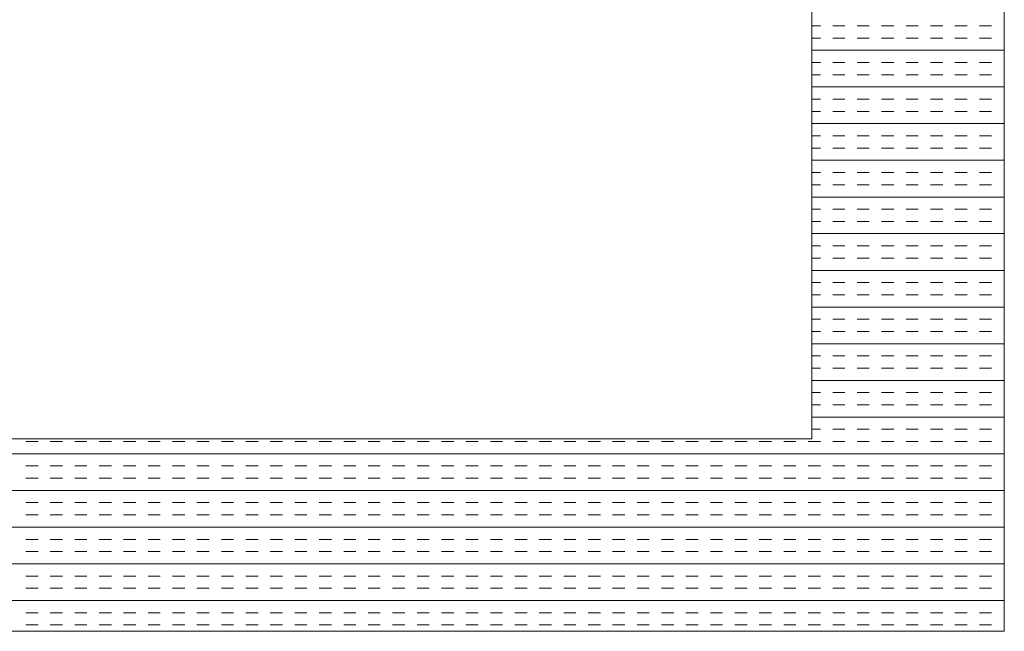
# Model space of a CAD drawing. Extents: x 3940905 to 4145695, y 925352 to 1109797.
# Tile 287 of 656: x 3980365 to 3980621, y 1099910 to 1100069. Entities that reach past the tile are written whole.
import ezdxf

# ---------------------------------------------------------------- set-up
doc = ezdxf.new("R2010")
doc.units = 0
doc.header["$LTSCALE"] = 750
doc.header["$MEASUREMENT"] = 0
doc.layers.add('CKD Equipments', color=252, linetype='CONTINUOUS', lineweight=0)

msp = doc.modelspace()

# ---------------------------------------------------------------- linework, layer by layer
at = {"layer": 'CKD Equipments'}
for p, q in [((3980620.61, 1099910.1), (3980620.61, 1100610.1)), ((3980570.61, 1099960.1), (3980570.61, 1100560.1)), ((3979852.61, 1099960.1), (3980570.61, 1099960.1)), ((3979802.61, 1099910.1), (3980620.61, 1099910.1))]:
    msp.add_line(p, q, dxfattribs=at)
at = {"layer": 'CKD Equipments', "color": 4, "linetype": 'Continuous'}
for p, q in [((3980570.61, 1100067.33), (3980572.85, 1100067.33)), ((3980576.03, 1100067.33), (3980579.2, 1100067.33)), ((3980582.38, 1100067.33), (3980585.55, 1100067.33)), ((3980588.73, 1100067.33), (3980591.9, 1100067.33)), ((3980595.08, 1100067.33), (3980598.25, 1100067.33)), ((3980601.43, 1100067.33), (3980604.6, 1100067.33)), ((3980607.78, 1100067.33), (3980610.95, 1100067.33)), ((3980614.13, 1100067.33), (3980617.3, 1100067.33)), ((3980620.48, 1100067.33), (3980620.61, 1100067.33)), ((3980570.61, 1100064.16), (3980572.85, 1100064.16)), ((3980576.03, 1100064.16), (3980579.2, 1100064.16)), ((3980582.38, 1100064.16), (3980585.55, 1100064.16)), ((3980588.73, 1100064.16), (3980591.9, 1100064.16)), ((3980595.08, 1100064.16), (3980598.25, 1100064.16)), ((3980601.43, 1100064.16), (3980604.6, 1100064.16)), ((3980607.78, 1100064.16), (3980610.95, 1100064.16)), ((3980614.13, 1100064.16), (3980617.3, 1100064.16)), ((3980620.48, 1100064.16), (3980620.61, 1100064.16)), ((3980570.61, 1100060.98), (3980620.61, 1100060.98)), ((3980570.61, 1100057.81), (3980572.85, 1100057.81)), ((3980576.03, 1100057.81), (3980579.2, 1100057.81)), ((3980582.38, 1100057.81), (3980585.55, 1100057.81)), ((3980588.73, 1100057.81), (3980591.9, 1100057.81)), ((3980595.08, 1100057.81), (3980598.25, 1100057.81)), ((3980601.43, 1100057.81), (3980604.6, 1100057.81)), ((3980607.78, 1100057.81), (3980610.95, 1100057.81)), ((3980614.13, 1100057.81), (3980617.3, 1100057.81)), ((3980620.48, 1100057.81), (3980620.61, 1100057.81)), ((3980570.61, 1100054.63), (3980572.85, 1100054.63)), ((3980576.03, 1100054.63), (3980579.2, 1100054.63)), ((3980582.38, 1100054.63), (3980585.55, 1100054.63)), ((3980588.73, 1100054.63), (3980591.9, 1100054.63)), ((3980595.08, 1100054.63), (3980598.25, 1100054.63)), ((3980601.43, 1100054.63), (3980604.6, 1100054.63)), ((3980607.78, 1100054.63), (3980610.95, 1100054.63)), ((3980614.13, 1100054.63), (3980617.3, 1100054.63)), ((3980620.48, 1100054.63), (3980620.61, 1100054.63)), ((3980570.61, 1100051.46), (3980620.61, 1100051.46)), ((3980570.61, 1100048.28), (3980572.85, 1100048.28)), ((3980576.03, 1100048.28), (3980579.2, 1100048.28)), ((3980582.38, 1100048.28), (3980585.55, 1100048.28)), ((3980588.73, 1100048.28), (3980591.9, 1100048.28)), ((3980595.08, 1100048.28), (3980598.25, 1100048.28)), ((3980601.43, 1100048.28), (3980604.6, 1100048.28)), ((3980607.78, 1100048.28), (3980610.95, 1100048.28)), ((3980614.13, 1100048.28), (3980617.3, 1100048.28)), ((3980620.48, 1100048.28), (3980620.61, 1100048.28)), ((3980570.61, 1100045.11), (3980572.85, 1100045.11)), ((3980576.03, 1100045.11), (3980579.2, 1100045.11)), ((3980582.38, 1100045.11), (3980585.55, 1100045.11)), ((3980588.73, 1100045.11), (3980591.9, 1100045.11)), ((3980595.08, 1100045.11), (3980598.25, 1100045.11)), ((3980601.43, 1100045.11), (3980604.6, 1100045.11)), ((3980607.78, 1100045.11), (3980610.95, 1100045.11)), ((3980614.13, 1100045.11), (3980617.3, 1100045.11)), ((3980620.48, 1100045.11), (3980620.61, 1100045.11)), ((3980570.61, 1100041.93), (3980620.61, 1100041.93)), ((3980570.61, 1100038.76), (3980572.85, 1100038.76)), ((3980576.03, 1100038.76), (3980579.2, 1100038.76)), ((3980582.38, 1100038.76), (3980585.55, 1100038.76)), ((3980588.73, 1100038.76), (3980591.9, 1100038.76)), ((3980595.08, 1100038.76), (3980598.25, 1100038.76)), ((3980601.43, 1100038.76), (3980604.6, 1100038.76)), ((3980607.78, 1100038.76), (3980610.95, 1100038.76)), ((3980614.13, 1100038.76), (3980617.3, 1100038.76)), ((3980620.48, 1100038.76), (3980620.61, 1100038.76)), ((3980570.61, 1100035.58), (3980572.85, 1100035.58)), ((3980576.03, 1100035.58), (3980579.2, 1100035.58)), ((3980582.38, 1100035.58), (3980585.55, 1100035.58)), ((3980588.73, 1100035.58), (3980591.9, 1100035.58)), ((3980595.08, 1100035.58), (3980598.25, 1100035.58)), ((3980601.43, 1100035.58), (3980604.6, 1100035.58)), ((3980607.78, 1100035.58), (3980610.95, 1100035.58)), ((3980614.13, 1100035.58), (3980617.3, 1100035.58)), ((3980620.48, 1100035.58), (3980620.61, 1100035.58)), ((3980570.61, 1100032.41), (3980620.61, 1100032.41)), ((3980570.61, 1100029.23), (3980572.85, 1100029.23)), ((3980576.03, 1100029.23), (3980579.2, 1100029.23)), ((3980582.38, 1100029.23), (3980585.55, 1100029.23)), ((3980588.73, 1100029.23), (3980591.9, 1100029.23)), ((3980595.08, 1100029.23), (3980598.25, 1100029.23)), ((3980601.43, 1100029.23), (3980604.6, 1100029.23)), ((3980607.78, 1100029.23), (3980610.95, 1100029.23)), ((3980614.13, 1100029.23), (3980617.3, 1100029.23)), ((3980620.48, 1100029.23), (3980620.61, 1100029.23)), ((3980570.61, 1100026.06), (3980572.85, 1100026.06)), ((3980576.03, 1100026.06), (3980579.2, 1100026.06)), ((3980582.38, 1100026.06), (3980585.55, 1100026.06)), ((3980588.73, 1100026.06), (3980591.9, 1100026.06)), ((3980595.08, 1100026.06), (3980598.25, 1100026.06)), ((3980601.43, 1100026.06), (3980604.6, 1100026.06)), ((3980607.78, 1100026.06), (3980610.95, 1100026.06)), ((3980614.13, 1100026.06), (3980617.3, 1100026.06)), ((3980620.48, 1100026.06), (3980620.61, 1100026.06)), ((3980570.61, 1100022.88), (3980620.61, 1100022.88)), ((3980570.61, 1100019.71), (3980572.85, 1100019.71)), ((3980576.03, 1100019.71), (3980579.2, 1100019.71)), ((3980582.38, 1100019.71), (3980585.55, 1100019.71)), ((3980588.73, 1100019.71), (3980591.9, 1100019.71)), ((3980595.08, 1100019.71), (3980598.25, 1100019.71)), ((3980601.43, 1100019.71), (3980604.6, 1100019.71)), ((3980607.78, 1100019.71), (3980610.95, 1100019.71)), ((3980614.13, 1100019.71), (3980617.3, 1100019.71)), ((3980620.48, 1100019.71), (3980620.61, 1100019.71)), ((3980570.61, 1100016.53), (3980572.85, 1100016.53)), ((3980576.03, 1100016.53), (3980579.2, 1100016.53)), ((3980582.38, 1100016.53), (3980585.55, 1100016.53)), ((3980588.73, 1100016.53), (3980591.9, 1100016.53)), ((3980595.08, 1100016.53), (3980598.25, 1100016.53)), ((3980601.43, 1100016.53), (3980604.6, 1100016.53)), ((3980607.78, 1100016.53), (3980610.95, 1100016.53)), ((3980614.13, 1100016.53), (3980617.3, 1100016.53)), ((3980620.48, 1100016.53), (3980620.61, 1100016.53)), ((3980570.61, 1100013.36), (3980620.61, 1100013.36)), ((3980570.61, 1100010.18), (3980572.85, 1100010.18)), ((3980576.03, 1100010.18), (3980579.2, 1100010.18)), ((3980582.38, 1100010.18), (3980585.55, 1100010.18)), ((3980588.73, 1100010.18), (3980591.9, 1100010.18)), ((3980595.08, 1100010.18), (3980598.25, 1100010.18)), ((3980601.43, 1100010.18), (3980604.6, 1100010.18)), ((3980607.78, 1100010.18), (3980610.95, 1100010.18)), ((3980614.13, 1100010.18), (3980617.3, 1100010.18)), ((3980620.48, 1100010.18), (3980620.61, 1100010.18)), ((3980570.61, 1100007.01), (3980572.85, 1100007.01)), ((3980576.03, 1100007.01), (3980579.2, 1100007.01)), ((3980582.38, 1100007.01), (3980585.55, 1100007.01)), ((3980588.73, 1100007.01), (3980591.9, 1100007.01)), ((3980595.08, 1100007.01), (3980598.25, 1100007.01)), ((3980601.43, 1100007.01), (3980604.6, 1100007.01)), ((3980607.78, 1100007.01), (3980610.95, 1100007.01)), ((3980614.13, 1100007.01), (3980617.3, 1100007.01)), ((3980620.48, 1100007.01), (3980620.61, 1100007.01)), ((3980570.61, 1100003.83), (3980620.61, 1100003.83)), ((3980570.61, 1100000.66), (3980572.85, 1100000.66)), ((3980576.03, 1100000.66), (3980579.2, 1100000.66)), ((3980582.38, 1100000.66), (3980585.55, 1100000.66)), ((3980588.73, 1100000.66), (3980591.9, 1100000.66)), ((3980595.08, 1100000.66), (3980598.25, 1100000.66)), ((3980601.43, 1100000.66), (3980604.6, 1100000.66)), ((3980607.78, 1100000.66), (3980610.95, 1100000.66)), ((3980614.13, 1100000.66), (3980617.3, 1100000.66)), ((3980620.48, 1100000.66), (3980620.61, 1100000.66)), ((3980570.61, 1099997.48), (3980572.85, 1099997.48)), ((3980576.03, 1099997.48), (3980579.2, 1099997.48)), ((3980582.38, 1099997.48), (3980585.55, 1099997.48)), ((3980588.73, 1099997.48), (3980591.9, 1099997.48)), ((3980595.08, 1099997.48), (3980598.25, 1099997.48)), ((3980601.43, 1099997.48), (3980604.6, 1099997.48)), ((3980607.78, 1099997.48), (3980610.95, 1099997.48)), ((3980614.13, 1099997.48), (3980617.3, 1099997.48)), ((3980620.48, 1099997.48), (3980620.61, 1099997.48)), ((3980570.61, 1099994.31), (3980620.61, 1099994.31)), ((3980570.61, 1099991.13), (3980572.85, 1099991.13)), ((3980576.03, 1099991.13), (3980579.2, 1099991.13)), ((3980582.38, 1099991.13), (3980585.55, 1099991.13)), ((3980588.73, 1099991.13), (3980591.9, 1099991.13)), ((3980595.08, 1099991.13), (3980598.25, 1099991.13)), ((3980601.43, 1099991.13), (3980604.6, 1099991.13)), ((3980607.78, 1099991.13), (3980610.95, 1099991.13)), ((3980614.13, 1099991.13), (3980617.3, 1099991.13)), ((3980620.48, 1099991.13), (3980620.61, 1099991.13)), ((3980570.61, 1099987.96), (3980572.85, 1099987.96)), ((3980576.03, 1099987.96), (3980579.2, 1099987.96)), ((3980582.38, 1099987.96), (3980585.55, 1099987.96)), ((3980588.73, 1099987.96), (3980591.9, 1099987.96)), ((3980595.08, 1099987.96), (3980598.25, 1099987.96)), ((3980601.43, 1099987.96), (3980604.6, 1099987.96)), ((3980607.78, 1099987.96), (3980610.95, 1099987.96)), ((3980614.13, 1099987.96), (3980617.3, 1099987.96)), ((3980620.48, 1099987.96), (3980620.61, 1099987.96)), ((3980570.61, 1099984.78), (3980620.61, 1099984.78)), ((3980570.61, 1099981.61), (3980572.85, 1099981.61)), ((3980576.03, 1099981.61), (3980579.2, 1099981.61)), ((3980582.38, 1099981.61), (3980585.55, 1099981.61)), ((3980588.73, 1099981.61), (3980591.9, 1099981.61)), ((3980595.08, 1099981.61), (3980598.25, 1099981.61)), ((3980601.43, 1099981.61), (3980604.6, 1099981.61)), ((3980607.78, 1099981.61), (3980610.95, 1099981.61)), ((3980614.13, 1099981.61), (3980617.3, 1099981.61)), ((3980620.48, 1099981.61), (3980620.61, 1099981.61)), ((3980570.61, 1099978.43), (3980572.85, 1099978.43)), ((3980576.03, 1099978.43), (3980579.2, 1099978.43)), ((3980582.38, 1099978.43), (3980585.55, 1099978.43)), ((3980588.73, 1099978.43), (3980591.9, 1099978.43)), ((3980595.08, 1099978.43), (3980598.25, 1099978.43)), ((3980601.43, 1099978.43), (3980604.6, 1099978.43)), ((3980607.78, 1099978.43), (3980610.95, 1099978.43)), ((3980614.13, 1099978.43), (3980617.3, 1099978.43)), ((3980620.48, 1099978.43), (3980620.61, 1099978.43)), ((3980570.61, 1099975.26), (3980620.61, 1099975.26)), ((3980570.61, 1099972.08), (3980572.85, 1099972.08)), ((3980576.03, 1099972.08), (3980579.2, 1099972.08)), ((3980582.38, 1099972.08), (3980585.55, 1099972.08)), ((3980588.73, 1099972.08), (3980591.9, 1099972.08)), ((3980595.08, 1099972.08), (3980598.25, 1099972.08)), ((3980601.43, 1099972.08), (3980604.6, 1099972.08)), ((3980607.78, 1099972.08), (3980610.95, 1099972.08)), ((3980614.13, 1099972.08), (3980617.3, 1099972.08)), ((3980620.48, 1099972.08), (3980620.61, 1099972.08)), ((3980570.61, 1099968.91), (3980572.85, 1099968.91)), ((3980576.03, 1099968.91), (3980579.2, 1099968.91)), ((3980582.38, 1099968.91), (3980585.55, 1099968.91)), ((3980588.73, 1099968.91), (3980591.9, 1099968.91)), ((3980595.08, 1099968.91), (3980598.25, 1099968.91)), ((3980601.43, 1099968.91), (3980604.6, 1099968.91)), ((3980607.78, 1099968.91), (3980610.95, 1099968.91)), ((3980614.13, 1099968.91), (3980617.3, 1099968.91)), ((3980620.48, 1099968.91), (3980620.61, 1099968.91)), ((3980570.61, 1099965.73), (3980620.61, 1099965.73)), ((3980570.61, 1099962.56), (3980572.85, 1099962.56)), ((3980576.03, 1099962.56), (3980579.2, 1099962.56)), ((3980582.38, 1099962.56), (3980585.55, 1099962.56)), ((3980588.73, 1099962.56), (3980591.9, 1099962.56)), ((3980595.08, 1099962.56), (3980598.25, 1099962.56)), ((3980601.43, 1099962.56), (3980604.6, 1099962.56)), ((3980607.78, 1099962.56), (3980610.95, 1099962.56)), ((3980614.13, 1099962.56), (3980617.3, 1099962.56)), ((3980620.48, 1099962.56), (3980620.61, 1099962.56)), ((3980366.48, 1099959.38), (3980369.65, 1099959.38)), ((3980372.83, 1099959.38), (3980376, 1099959.38)), ((3980379.18, 1099959.38), (3980382.35, 1099959.38)), ((3980385.53, 1099959.38), (3980388.7, 1099959.38)), ((3980391.88, 1099959.38), (3980395.05, 1099959.38)), ((3980398.23, 1099959.38), (3980401.4, 1099959.38)), ((3980404.58, 1099959.38), (3980407.75, 1099959.38)), ((3980410.93, 1099959.38), (3980414.1, 1099959.38)), ((3980417.28, 1099959.38), (3980420.45, 1099959.38)), ((3980423.63, 1099959.38), (3980426.8, 1099959.38)), ((3980429.98, 1099959.38), (3980433.15, 1099959.38)), ((3980436.33, 1099959.38), (3980439.5, 1099959.38)), ((3980442.68, 1099959.38), (3980445.85, 1099959.38)), ((3980449.03, 1099959.38), (3980452.2, 1099959.38)), ((3980455.38, 1099959.38), (3980458.55, 1099959.38)), ((3980461.73, 1099959.38), (3980464.9, 1099959.38)), ((3980468.08, 1099959.38), (3980471.25, 1099959.38)), ((3980474.43, 1099959.38), (3980477.6, 1099959.38)), ((3980480.78, 1099959.38), (3980483.95, 1099959.38)), ((3980487.13, 1099959.38), (3980490.3, 1099959.38)), ((3980493.48, 1099959.38), (3980496.65, 1099959.38)), ((3980499.83, 1099959.38), (3980503, 1099959.38)), ((3980506.18, 1099959.38), (3980509.35, 1099959.38)), ((3980512.53, 1099959.38), (3980515.7, 1099959.38)), ((3980518.88, 1099959.38), (3980522.05, 1099959.38)), ((3980525.23, 1099959.38), (3980528.4, 1099959.38)), ((3980531.58, 1099959.38), (3980534.75, 1099959.38)), ((3980537.93, 1099959.38), (3980541.1, 1099959.38)), ((3980544.28, 1099959.38), (3980547.45, 1099959.38)), ((3980550.63, 1099959.38), (3980553.8, 1099959.38)), ((3980556.98, 1099959.38), (3980560.15, 1099959.38)), ((3980563.33, 1099959.38), (3980566.5, 1099959.38)), ((3980569.68, 1099959.38), (3980572.85, 1099959.38)), ((3980576.03, 1099959.38), (3980579.2, 1099959.38)), ((3980582.38, 1099959.38), (3980585.55, 1099959.38)), ((3980588.73, 1099959.38), (3980591.9, 1099959.38)), ((3980595.08, 1099959.38), (3980598.25, 1099959.38)), ((3980601.43, 1099959.38), (3980604.6, 1099959.38)), ((3980607.78, 1099959.38), (3980610.95, 1099959.38)), ((3980614.13, 1099959.38), (3980617.3, 1099959.38)), ((3980620.48, 1099959.38), (3980620.61, 1099959.38)), ((3979802.61, 1099956.21), (3980620.61, 1099956.21)), ((3980366.48, 1099953.03), (3980369.65, 1099953.03)), ((3980372.83, 1099953.03), (3980376, 1099953.03)), ((3980379.18, 1099953.03), (3980382.35, 1099953.03)), ((3980385.53, 1099953.03), (3980388.7, 1099953.03)), ((3980391.88, 1099953.03), (3980395.05, 1099953.03)), ((3980398.23, 1099953.03), (3980401.4, 1099953.03)), ((3980404.58, 1099953.03), (3980407.75, 1099953.03)), ((3980410.93, 1099953.03), (3980414.1, 1099953.03)), ((3980417.28, 1099953.03), (3980420.45, 1099953.03)), ((3980423.63, 1099953.03), (3980426.8, 1099953.03)), ((3980429.98, 1099953.03), (3980433.15, 1099953.03)), ((3980436.33, 1099953.03), (3980439.5, 1099953.03)), ((3980442.68, 1099953.03), (3980445.85, 1099953.03)), ((3980449.03, 1099953.03), (3980452.2, 1099953.03)), ((3980455.38, 1099953.03), (3980458.55, 1099953.03)), ((3980461.73, 1099953.03), (3980464.9, 1099953.03)), ((3980468.08, 1099953.03), (3980471.25, 1099953.03)), ((3980474.43, 1099953.03), (3980477.6, 1099953.03)), ((3980480.78, 1099953.03), (3980483.95, 1099953.03)), ((3980487.13, 1099953.03), (3980490.3, 1099953.03)), ((3980493.48, 1099953.03), (3980496.65, 1099953.03)), ((3980499.83, 1099953.03), (3980503, 1099953.03)), ((3980506.18, 1099953.03), (3980509.35, 1099953.03)), ((3980512.53, 1099953.03), (3980515.7, 1099953.03)), ((3980518.88, 1099953.03), (3980522.05, 1099953.03)), ((3980525.23, 1099953.03), (3980528.4, 1099953.03)), ((3980531.58, 1099953.03), (3980534.75, 1099953.03)), ((3980537.93, 1099953.03), (3980541.1, 1099953.03)), ((3980544.28, 1099953.03), (3980547.45, 1099953.03)), ((3980550.63, 1099953.03), (3980553.8, 1099953.03)), ((3980556.98, 1099953.03), (3980560.15, 1099953.03)), ((3980563.33, 1099953.03), (3980566.5, 1099953.03)), ((3980569.68, 1099953.03), (3980572.85, 1099953.03)), ((3980576.03, 1099953.03), (3980579.2, 1099953.03)), ((3980582.38, 1099953.03), (3980585.55, 1099953.03)), ((3980588.73, 1099953.03), (3980591.9, 1099953.03)), ((3980595.08, 1099953.03), (3980598.25, 1099953.03)), ((3980601.43, 1099953.03), (3980604.6, 1099953.03)), ((3980607.78, 1099953.03), (3980610.95, 1099953.03)), ((3980614.13, 1099953.03), (3980617.3, 1099953.03)), ((3980620.48, 1099953.03), (3980620.61, 1099953.03)), ((3980366.48, 1099949.86), (3980369.65, 1099949.86)), ((3980372.83, 1099949.86), (3980376, 1099949.86)), ((3980379.18, 1099949.86), (3980382.35, 1099949.86)), ((3980385.53, 1099949.86), (3980388.7, 1099949.86)), ((3980391.88, 1099949.86), (3980395.05, 1099949.86)), ((3980398.23, 1099949.86), (3980401.4, 1099949.86)), ((3980404.58, 1099949.86), (3980407.75, 1099949.86)), ((3980410.93, 1099949.86), (3980414.1, 1099949.86)), ((3980417.28, 1099949.86), (3980420.45, 1099949.86)), ((3980423.63, 1099949.86), (3980426.8, 1099949.86)), ((3980429.98, 1099949.86), (3980433.15, 1099949.86)), ((3980436.33, 1099949.86), (3980439.5, 1099949.86)), ((3980442.68, 1099949.86), (3980445.85, 1099949.86)), ((3980449.03, 1099949.86), (3980452.2, 1099949.86)), ((3980455.38, 1099949.86), (3980458.55, 1099949.86)), ((3980461.73, 1099949.86), (3980464.9, 1099949.86)), ((3980468.08, 1099949.86), (3980471.25, 1099949.86)), ((3980474.43, 1099949.86), (3980477.6, 1099949.86)), ((3980480.78, 1099949.86), (3980483.95, 1099949.86)), ((3980487.13, 1099949.86), (3980490.3, 1099949.86)), ((3980493.48, 1099949.86), (3980496.65, 1099949.86)), ((3980499.83, 1099949.86), (3980503, 1099949.86)), ((3980506.18, 1099949.86), (3980509.35, 1099949.86)), ((3980512.53, 1099949.86), (3980515.7, 1099949.86)), ((3980518.88, 1099949.86), (3980522.05, 1099949.86)), ((3980525.23, 1099949.86), (3980528.4, 1099949.86)), ((3980531.58, 1099949.86), (3980534.75, 1099949.86)), ((3980537.93, 1099949.86), (3980541.1, 1099949.86)), ((3980544.28, 1099949.86), (3980547.45, 1099949.86)), ((3980550.63, 1099949.86), (3980553.8, 1099949.86)), ((3980556.98, 1099949.86), (3980560.15, 1099949.86)), ((3980563.33, 1099949.86), (3980566.5, 1099949.86)), ((3980569.68, 1099949.86), (3980572.85, 1099949.86)), ((3980576.03, 1099949.86), (3980579.2, 1099949.86)), ((3980582.38, 1099949.86), (3980585.55, 1099949.86)), ((3980588.73, 1099949.86), (3980591.9, 1099949.86)), ((3980595.08, 1099949.86), (3980598.25, 1099949.86)), ((3980601.43, 1099949.86), (3980604.6, 1099949.86)), ((3980607.78, 1099949.86), (3980610.95, 1099949.86)), ((3980614.13, 1099949.86), (3980617.3, 1099949.86)), ((3980620.48, 1099949.86), (3980620.61, 1099949.86)), ((3979802.61, 1099946.68), (3980620.61, 1099946.68)), ((3980366.48, 1099943.51), (3980369.65, 1099943.51)), ((3980372.83, 1099943.51), (3980376, 1099943.51)), ((3980379.18, 1099943.51), (3980382.35, 1099943.51)), ((3980385.53, 1099943.51), (3980388.7, 1099943.51)), ((3980391.88, 1099943.51), (3980395.05, 1099943.51)), ((3980398.23, 1099943.51), (3980401.4, 1099943.51)), ((3980404.58, 1099943.51), (3980407.75, 1099943.51)), ((3980410.93, 1099943.51), (3980414.1, 1099943.51)), ((3980417.28, 1099943.51), (3980420.45, 1099943.51)), ((3980423.63, 1099943.51), (3980426.8, 1099943.51)), ((3980429.98, 1099943.51), (3980433.15, 1099943.51)), ((3980436.33, 1099943.51), (3980439.5, 1099943.51)), ((3980442.68, 1099943.51), (3980445.85, 1099943.51)), ((3980449.03, 1099943.51), (3980452.2, 1099943.51)), ((3980455.38, 1099943.51), (3980458.55, 1099943.51)), ((3980461.73, 1099943.51), (3980464.9, 1099943.51)), ((3980468.08, 1099943.51), (3980471.25, 1099943.51)), ((3980474.43, 1099943.51), (3980477.6, 1099943.51)), ((3980480.78, 1099943.51), (3980483.95, 1099943.51)), ((3980487.13, 1099943.51), (3980490.3, 1099943.51)), ((3980493.48, 1099943.51), (3980496.65, 1099943.51)), ((3980499.83, 1099943.51), (3980503, 1099943.51)), ((3980506.18, 1099943.51), (3980509.35, 1099943.51)), ((3980512.53, 1099943.51), (3980515.7, 1099943.51)), ((3980518.88, 1099943.51), (3980522.05, 1099943.51)), ((3980525.23, 1099943.51), (3980528.4, 1099943.51)), ((3980531.58, 1099943.51), (3980534.75, 1099943.51)), ((3980537.93, 1099943.51), (3980541.1, 1099943.51)), ((3980544.28, 1099943.51), (3980547.45, 1099943.51)), ((3980550.63, 1099943.51), (3980553.8, 1099943.51)), ((3980556.98, 1099943.51), (3980560.15, 1099943.51)), ((3980563.33, 1099943.51), (3980566.5, 1099943.51)), ((3980569.68, 1099943.51), (3980572.85, 1099943.51)), ((3980576.03, 1099943.51), (3980579.2, 1099943.51)), ((3980582.38, 1099943.51), (3980585.55, 1099943.51)), ((3980588.73, 1099943.51), (3980591.9, 1099943.51)), ((3980595.08, 1099943.51), (3980598.25, 1099943.51)), ((3980601.43, 1099943.51), (3980604.6, 1099943.51)), ((3980607.78, 1099943.51), (3980610.95, 1099943.51)), ((3980614.13, 1099943.51), (3980617.3, 1099943.51)), ((3980620.48, 1099943.51), (3980620.61, 1099943.51)), ((3980366.48, 1099940.33), (3980369.65, 1099940.33)), ((3980372.83, 1099940.33), (3980376, 1099940.33)), ((3980379.18, 1099940.33), (3980382.35, 1099940.33)), ((3980385.53, 1099940.33), (3980388.7, 1099940.33)), ((3980391.88, 1099940.33), (3980395.05, 1099940.33)), ((3980398.23, 1099940.33), (3980401.4, 1099940.33)), ((3980404.58, 1099940.33), (3980407.75, 1099940.33)), ((3980410.93, 1099940.33), (3980414.1, 1099940.33)), ((3980417.28, 1099940.33), (3980420.45, 1099940.33)), ((3980423.63, 1099940.33), (3980426.8, 1099940.33)), ((3980429.98, 1099940.33), (3980433.15, 1099940.33)), ((3980436.33, 1099940.33), (3980439.5, 1099940.33)), ((3980442.68, 1099940.33), (3980445.85, 1099940.33)), ((3980449.03, 1099940.33), (3980452.2, 1099940.33)), ((3980455.38, 1099940.33), (3980458.55, 1099940.33)), ((3980461.73, 1099940.33), (3980464.9, 1099940.33)), ((3980468.08, 1099940.33), (3980471.25, 1099940.33)), ((3980474.43, 1099940.33), (3980477.6, 1099940.33)), ((3980480.78, 1099940.33), (3980483.95, 1099940.33)), ((3980487.13, 1099940.33), (3980490.3, 1099940.33)), ((3980493.48, 1099940.33), (3980496.65, 1099940.33)), ((3980499.83, 1099940.33), (3980503, 1099940.33)), ((3980506.18, 1099940.33), (3980509.35, 1099940.33)), ((3980512.53, 1099940.33), (3980515.7, 1099940.33)), ((3980518.88, 1099940.33), (3980522.05, 1099940.33)), ((3980525.23, 1099940.33), (3980528.4, 1099940.33)), ((3980531.58, 1099940.33), (3980534.75, 1099940.33)), ((3980537.93, 1099940.33), (3980541.1, 1099940.33)), ((3980544.28, 1099940.33), (3980547.45, 1099940.33)), ((3980550.63, 1099940.33), (3980553.8, 1099940.33)), ((3980556.98, 1099940.33), (3980560.15, 1099940.33)), ((3980563.33, 1099940.33), (3980566.5, 1099940.33)), ((3980569.68, 1099940.33), (3980572.85, 1099940.33)), ((3980576.03, 1099940.33), (3980579.2, 1099940.33)), ((3980582.38, 1099940.33), (3980585.55, 1099940.33)), ((3980588.73, 1099940.33), (3980591.9, 1099940.33)), ((3980595.08, 1099940.33), (3980598.25, 1099940.33)), ((3980601.43, 1099940.33), (3980604.6, 1099940.33)), ((3980607.78, 1099940.33), (3980610.95, 1099940.33)), ((3980614.13, 1099940.33), (3980617.3, 1099940.33)), ((3980620.48, 1099940.33), (3980620.61, 1099940.33)), ((3979802.61, 1099937.16), (3980620.61, 1099937.16)), ((3980366.48, 1099933.98), (3980369.65, 1099933.98)), ((3980372.83, 1099933.98), (3980376, 1099933.98)), ((3980379.18, 1099933.98), (3980382.35, 1099933.98)), ((3980385.53, 1099933.98), (3980388.7, 1099933.98)), ((3980391.88, 1099933.98), (3980395.05, 1099933.98)), ((3980398.23, 1099933.98), (3980401.4, 1099933.98)), ((3980404.58, 1099933.98), (3980407.75, 1099933.98)), ((3980410.93, 1099933.98), (3980414.1, 1099933.98)), ((3980417.28, 1099933.98), (3980420.45, 1099933.98)), ((3980423.63, 1099933.98), (3980426.8, 1099933.98)), ((3980429.98, 1099933.98), (3980433.15, 1099933.98)), ((3980436.33, 1099933.98), (3980439.5, 1099933.98)), ((3980442.68, 1099933.98), (3980445.85, 1099933.98)), ((3980449.03, 1099933.98), (3980452.2, 1099933.98)), ((3980455.38, 1099933.98), (3980458.55, 1099933.98)), ((3980461.73, 1099933.98), (3980464.9, 1099933.98)), ((3980468.08, 1099933.98), (3980471.25, 1099933.98)), ((3980474.43, 1099933.98), (3980477.6, 1099933.98)), ((3980480.78, 1099933.98), (3980483.95, 1099933.98)), ((3980487.13, 1099933.98), (3980490.3, 1099933.98)), ((3980493.48, 1099933.98), (3980496.65, 1099933.98)), ((3980499.83, 1099933.98), (3980503, 1099933.98)), ((3980506.18, 1099933.98), (3980509.35, 1099933.98)), ((3980512.53, 1099933.98), (3980515.7, 1099933.98)), ((3980518.88, 1099933.98), (3980522.05, 1099933.98)), ((3980525.23, 1099933.98), (3980528.4, 1099933.98)), ((3980531.58, 1099933.98), (3980534.75, 1099933.98)), ((3980537.93, 1099933.98), (3980541.1, 1099933.98)), ((3980544.28, 1099933.98), (3980547.45, 1099933.98)), ((3980550.63, 1099933.98), (3980553.8, 1099933.98)), ((3980556.98, 1099933.98), (3980560.15, 1099933.98)), ((3980563.33, 1099933.98), (3980566.5, 1099933.98)), ((3980569.68, 1099933.98), (3980572.85, 1099933.98)), ((3980576.03, 1099933.98), (3980579.2, 1099933.98)), ((3980582.38, 1099933.98), (3980585.55, 1099933.98)), ((3980588.73, 1099933.98), (3980591.9, 1099933.98)), ((3980595.08, 1099933.98), (3980598.25, 1099933.98)), ((3980601.43, 1099933.98), (3980604.6, 1099933.98)), ((3980607.78, 1099933.98), (3980610.95, 1099933.98)), ((3980614.13, 1099933.98), (3980617.3, 1099933.98)), ((3980620.48, 1099933.98), (3980620.61, 1099933.98)), ((3980366.48, 1099930.81), (3980369.65, 1099930.81)), ((3980372.83, 1099930.81), (3980376, 1099930.81)), ((3980379.18, 1099930.81), (3980382.35, 1099930.81)), ((3980385.53, 1099930.81), (3980388.7, 1099930.81)), ((3980391.88, 1099930.81), (3980395.05, 1099930.81)), ((3980398.23, 1099930.81), (3980401.4, 1099930.81)), ((3980404.58, 1099930.81), (3980407.75, 1099930.81)), ((3980410.93, 1099930.81), (3980414.1, 1099930.81)), ((3980417.28, 1099930.81), (3980420.45, 1099930.81)), ((3980423.63, 1099930.81), (3980426.8, 1099930.81)), ((3980429.98, 1099930.81), (3980433.15, 1099930.81)), ((3980436.33, 1099930.81), (3980439.5, 1099930.81)), ((3980442.68, 1099930.81), (3980445.85, 1099930.81)), ((3980449.03, 1099930.81), (3980452.2, 1099930.81)), ((3980455.38, 1099930.81), (3980458.55, 1099930.81)), ((3980461.73, 1099930.81), (3980464.9, 1099930.81)), ((3980468.08, 1099930.81), (3980471.25, 1099930.81)), ((3980474.43, 1099930.81), (3980477.6, 1099930.81)), ((3980480.78, 1099930.81), (3980483.95, 1099930.81)), ((3980487.13, 1099930.81), (3980490.3, 1099930.81)), ((3980493.48, 1099930.81), (3980496.65, 1099930.81)), ((3980499.83, 1099930.81), (3980503, 1099930.81)), ((3980506.18, 1099930.81), (3980509.35, 1099930.81)), ((3980512.53, 1099930.81), (3980515.7, 1099930.81)), ((3980518.88, 1099930.81), (3980522.05, 1099930.81)), ((3980525.23, 1099930.81), (3980528.4, 1099930.81)), ((3980531.58, 1099930.81), (3980534.75, 1099930.81)), ((3980537.93, 1099930.81), (3980541.1, 1099930.81)), ((3980544.28, 1099930.81), (3980547.45, 1099930.81)), ((3980550.63, 1099930.81), (3980553.8, 1099930.81)), ((3980556.98, 1099930.81), (3980560.15, 1099930.81)), ((3980563.33, 1099930.81), (3980566.5, 1099930.81)), ((3980569.68, 1099930.81), (3980572.85, 1099930.81)), ((3980576.03, 1099930.81), (3980579.2, 1099930.81)), ((3980582.38, 1099930.81), (3980585.55, 1099930.81)), ((3980588.73, 1099930.81), (3980591.9, 1099930.81)), ((3980595.08, 1099930.81), (3980598.25, 1099930.81)), ((3980601.43, 1099930.81), (3980604.6, 1099930.81)), ((3980607.78, 1099930.81), (3980610.95, 1099930.81)), ((3980614.13, 1099930.81), (3980617.3, 1099930.81)), ((3980620.48, 1099930.81), (3980620.61, 1099930.81)), ((3979802.61, 1099927.63), (3980620.61, 1099927.63)), ((3980366.48, 1099924.46), (3980369.65, 1099924.46)), ((3980372.83, 1099924.46), (3980376, 1099924.46)), ((3980379.18, 1099924.46), (3980382.35, 1099924.46)), ((3980385.53, 1099924.46), (3980388.7, 1099924.46)), ((3980391.88, 1099924.46), (3980395.05, 1099924.46)), ((3980398.23, 1099924.46), (3980401.4, 1099924.46)), ((3980404.58, 1099924.46), (3980407.75, 1099924.46)), ((3980410.93, 1099924.46), (3980414.1, 1099924.46)), ((3980417.28, 1099924.46), (3980420.45, 1099924.46)), ((3980423.63, 1099924.46), (3980426.8, 1099924.46)), ((3980429.98, 1099924.46), (3980433.15, 1099924.46)), ((3980436.33, 1099924.46), (3980439.5, 1099924.46)), ((3980442.68, 1099924.46), (3980445.85, 1099924.46)), ((3980449.03, 1099924.46), (3980452.2, 1099924.46)), ((3980455.38, 1099924.46), (3980458.55, 1099924.46)), ((3980461.73, 1099924.46), (3980464.9, 1099924.46)), ((3980468.08, 1099924.46), (3980471.25, 1099924.46)), ((3980474.43, 1099924.46), (3980477.6, 1099924.46)), ((3980480.78, 1099924.46), (3980483.95, 1099924.46)), ((3980487.13, 1099924.46), (3980490.3, 1099924.46)), ((3980493.48, 1099924.46), (3980496.65, 1099924.46)), ((3980499.83, 1099924.46), (3980503, 1099924.46)), ((3980506.18, 1099924.46), (3980509.35, 1099924.46)), ((3980512.53, 1099924.46), (3980515.7, 1099924.46)), ((3980518.88, 1099924.46), (3980522.05, 1099924.46)), ((3980525.23, 1099924.46), (3980528.4, 1099924.46)), ((3980531.58, 1099924.46), (3980534.75, 1099924.46)), ((3980537.93, 1099924.46), (3980541.1, 1099924.46)), ((3980544.28, 1099924.46), (3980547.45, 1099924.46)), ((3980550.63, 1099924.46), (3980553.8, 1099924.46)), ((3980556.98, 1099924.46), (3980560.15, 1099924.46)), ((3980563.33, 1099924.46), (3980566.5, 1099924.46)), ((3980569.68, 1099924.46), (3980572.85, 1099924.46)), ((3980576.03, 1099924.46), (3980579.2, 1099924.46)), ((3980582.38, 1099924.46), (3980585.55, 1099924.46)), ((3980588.73, 1099924.46), (3980591.9, 1099924.46)), ((3980595.08, 1099924.46), (3980598.25, 1099924.46)), ((3980601.43, 1099924.46), (3980604.6, 1099924.46)), ((3980607.78, 1099924.46), (3980610.95, 1099924.46)), ((3980614.13, 1099924.46), (3980617.3, 1099924.46)), ((3980620.48, 1099924.46), (3980620.61, 1099924.46)), ((3980366.48, 1099921.28), (3980369.65, 1099921.28)), ((3980372.83, 1099921.28), (3980376, 1099921.28)), ((3980379.18, 1099921.28), (3980382.35, 1099921.28)), ((3980385.53, 1099921.28), (3980388.7, 1099921.28)), ((3980391.88, 1099921.28), (3980395.05, 1099921.28)), ((3980398.23, 1099921.28), (3980401.4, 1099921.28)), ((3980404.58, 1099921.28), (3980407.75, 1099921.28)), ((3980410.93, 1099921.28), (3980414.1, 1099921.28)), ((3980417.28, 1099921.28), (3980420.45, 1099921.28)), ((3980423.63, 1099921.28), (3980426.8, 1099921.28)), ((3980429.98, 1099921.28), (3980433.15, 1099921.28)), ((3980436.33, 1099921.28), (3980439.5, 1099921.28)), ((3980442.68, 1099921.28), (3980445.85, 1099921.28)), ((3980449.03, 1099921.28), (3980452.2, 1099921.28)), ((3980455.38, 1099921.28), (3980458.55, 1099921.28)), ((3980461.73, 1099921.28), (3980464.9, 1099921.28)), ((3980468.08, 1099921.28), (3980471.25, 1099921.28)), ((3980474.43, 1099921.28), (3980477.6, 1099921.28)), ((3980480.78, 1099921.28), (3980483.95, 1099921.28)), ((3980487.13, 1099921.28), (3980490.3, 1099921.28)), ((3980493.48, 1099921.28), (3980496.65, 1099921.28)), ((3980499.83, 1099921.28), (3980503, 1099921.28)), ((3980506.18, 1099921.28), (3980509.35, 1099921.28)), ((3980512.53, 1099921.28), (3980515.7, 1099921.28)), ((3980518.88, 1099921.28), (3980522.05, 1099921.28)), ((3980525.23, 1099921.28), (3980528.4, 1099921.28)), ((3980531.58, 1099921.28), (3980534.75, 1099921.28)), ((3980537.93, 1099921.28), (3980541.1, 1099921.28)), ((3980544.28, 1099921.28), (3980547.45, 1099921.28)), ((3980550.63, 1099921.28), (3980553.8, 1099921.28)), ((3980556.98, 1099921.28), (3980560.15, 1099921.28)), ((3980563.33, 1099921.28), (3980566.5, 1099921.28)), ((3980569.68, 1099921.28), (3980572.85, 1099921.28)), ((3980576.03, 1099921.28), (3980579.2, 1099921.28)), ((3980582.38, 1099921.28), (3980585.55, 1099921.28)), ((3980588.73, 1099921.28), (3980591.9, 1099921.28)), ((3980595.08, 1099921.28), (3980598.25, 1099921.28)), ((3980601.43, 1099921.28), (3980604.6, 1099921.28)), ((3980607.78, 1099921.28), (3980610.95, 1099921.28)), ((3980614.13, 1099921.28), (3980617.3, 1099921.28)), ((3980620.48, 1099921.28), (3980620.61, 1099921.28)), ((3979802.61, 1099918.11), (3980620.61, 1099918.11)), ((3980366.48, 1099914.93), (3980369.65, 1099914.93)), ((3980372.83, 1099914.93), (3980376, 1099914.93)), ((3980379.18, 1099914.93), (3980382.35, 1099914.93)), ((3980385.53, 1099914.93), (3980388.7, 1099914.93)), ((3980391.88, 1099914.93), (3980395.05, 1099914.93)), ((3980398.23, 1099914.93), (3980401.4, 1099914.93)), ((3980404.58, 1099914.93), (3980407.75, 1099914.93)), ((3980410.93, 1099914.93), (3980414.1, 1099914.93)), ((3980417.28, 1099914.93), (3980420.45, 1099914.93)), ((3980423.63, 1099914.93), (3980426.8, 1099914.93)), ((3980429.98, 1099914.93), (3980433.15, 1099914.93)), ((3980436.33, 1099914.93), (3980439.5, 1099914.93)), ((3980442.68, 1099914.93), (3980445.85, 1099914.93)), ((3980449.03, 1099914.93), (3980452.2, 1099914.93)), ((3980455.38, 1099914.93), (3980458.55, 1099914.93)), ((3980461.73, 1099914.93), (3980464.9, 1099914.93)), ((3980468.08, 1099914.93), (3980471.25, 1099914.93)), ((3980474.43, 1099914.93), (3980477.6, 1099914.93)), ((3980480.78, 1099914.93), (3980483.95, 1099914.93)), ((3980487.13, 1099914.93), (3980490.3, 1099914.93)), ((3980493.48, 1099914.93), (3980496.65, 1099914.93)), ((3980499.83, 1099914.93), (3980503, 1099914.93)), ((3980506.18, 1099914.93), (3980509.35, 1099914.93)), ((3980512.53, 1099914.93), (3980515.7, 1099914.93)), ((3980518.88, 1099914.93), (3980522.05, 1099914.93)), ((3980525.23, 1099914.93), (3980528.4, 1099914.93)), ((3980531.58, 1099914.93), (3980534.75, 1099914.93)), ((3980537.93, 1099914.93), (3980541.1, 1099914.93)), ((3980544.28, 1099914.93), (3980547.45, 1099914.93)), ((3980550.63, 1099914.93), (3980553.8, 1099914.93)), ((3980556.98, 1099914.93), (3980560.15, 1099914.93)), ((3980563.33, 1099914.93), (3980566.5, 1099914.93)), ((3980569.68, 1099914.93), (3980572.85, 1099914.93)), ((3980576.03, 1099914.93), (3980579.2, 1099914.93)), ((3980582.38, 1099914.93), (3980585.55, 1099914.93)), ((3980588.73, 1099914.93), (3980591.9, 1099914.93)), ((3980595.08, 1099914.93), (3980598.25, 1099914.93)), ((3980601.43, 1099914.93), (3980604.6, 1099914.93)), ((3980607.78, 1099914.93), (3980610.95, 1099914.93)), ((3980614.13, 1099914.93), (3980617.3, 1099914.93)), ((3980620.48, 1099914.93), (3980620.61, 1099914.93)), ((3980366.48, 1099911.76), (3980369.65, 1099911.76)), ((3980372.83, 1099911.76), (3980376, 1099911.76)), ((3980379.18, 1099911.76), (3980382.35, 1099911.76)), ((3980385.53, 1099911.76), (3980388.7, 1099911.76)), ((3980391.88, 1099911.76), (3980395.05, 1099911.76)), ((3980398.23, 1099911.76), (3980401.4, 1099911.76)), ((3980404.58, 1099911.76), (3980407.75, 1099911.76)), ((3980410.93, 1099911.76), (3980414.1, 1099911.76)), ((3980417.28, 1099911.76), (3980420.45, 1099911.76)), ((3980423.63, 1099911.76), (3980426.8, 1099911.76)), ((3980429.98, 1099911.76), (3980433.15, 1099911.76)), ((3980436.33, 1099911.76), (3980439.5, 1099911.76)), ((3980442.68, 1099911.76), (3980445.85, 1099911.76)), ((3980449.03, 1099911.76), (3980452.2, 1099911.76)), ((3980455.38, 1099911.76), (3980458.55, 1099911.76)), ((3980461.73, 1099911.76), (3980464.9, 1099911.76)), ((3980468.08, 1099911.76), (3980471.25, 1099911.76)), ((3980474.43, 1099911.76), (3980477.6, 1099911.76)), ((3980480.78, 1099911.76), (3980483.95, 1099911.76)), ((3980487.13, 1099911.76), (3980490.3, 1099911.76)), ((3980493.48, 1099911.76), (3980496.65, 1099911.76)), ((3980499.83, 1099911.76), (3980503, 1099911.76)), ((3980506.18, 1099911.76), (3980509.35, 1099911.76)), ((3980512.53, 1099911.76), (3980515.7, 1099911.76)), ((3980518.88, 1099911.76), (3980522.05, 1099911.76)), ((3980525.23, 1099911.76), (3980528.4, 1099911.76)), ((3980531.58, 1099911.76), (3980534.75, 1099911.76)), ((3980537.93, 1099911.76), (3980541.1, 1099911.76)), ((3980544.28, 1099911.76), (3980547.45, 1099911.76)), ((3980550.63, 1099911.76), (3980553.8, 1099911.76)), ((3980556.98, 1099911.76), (3980560.15, 1099911.76)), ((3980563.33, 1099911.76), (3980566.5, 1099911.76)), ((3980569.68, 1099911.76), (3980572.85, 1099911.76)), ((3980576.03, 1099911.76), (3980579.2, 1099911.76)), ((3980582.38, 1099911.76), (3980585.55, 1099911.76)), ((3980588.73, 1099911.76), (3980591.9, 1099911.76)), ((3980595.08, 1099911.76), (3980598.25, 1099911.76)), ((3980601.43, 1099911.76), (3980604.6, 1099911.76)), ((3980607.78, 1099911.76), (3980610.95, 1099911.76)), ((3980614.13, 1099911.76), (3980617.3, 1099911.76)), ((3980620.48, 1099911.76), (3980620.61, 1099911.76))]:
    msp.add_line(p, q, dxfattribs=at)

doc.saveas('drawing.dxf')
